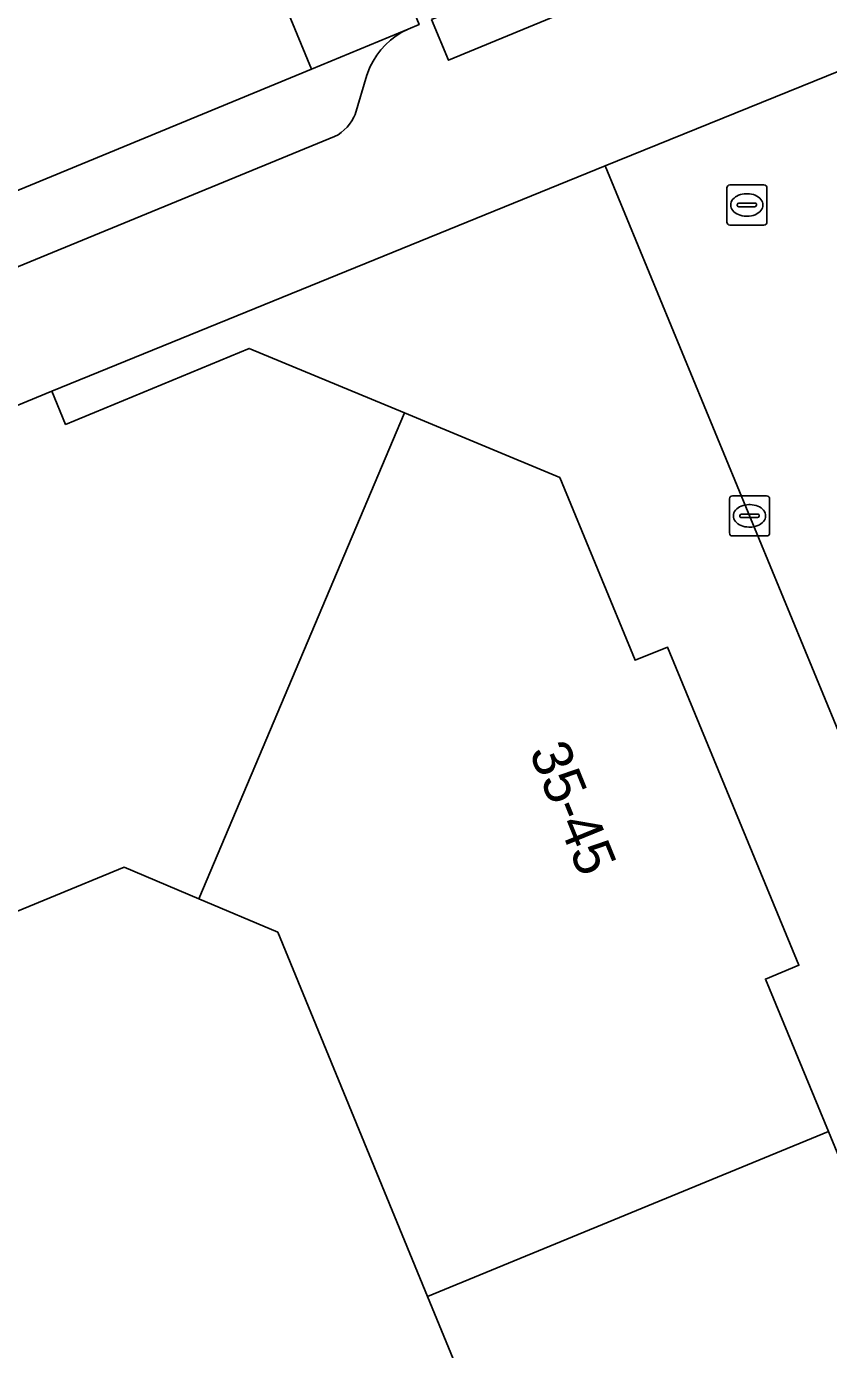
# Model space of a CAD drawing. Extents: x 160377 to 161131, y 383938 to 384853.
# Drawn here: x 160938.44 to 160958.42, y 384192.23 to 384225.19 of the extents above; entities that cross this region are included whole.
import ezdxf

# ---------------------------------------------------------------- set-up
doc = ezdxf.new("R2010")
doc.units = 0
for name, color, linetype in [('IMGEO_Erf', 7, 'Continuous'), ('IMGEO_Kolk', 7, 'Continuous'), ('IMGEO_Pand', 7, 'Continuous'), ('IMGEO_Pand_nummerreeks', 7, 'Continuous'), ('IMGEO_Parkeervlak_open', 7, 'Continuous'), ('IMGEO_Rijbaan_lokaal_open', 7, 'Continuous'), ('IMGEO_Rioolput', 7, 'Continuous'), ('IMGEO_Voetpad_open', 7, 'Continuous')]:
    doc.layers.add(name, color=color, linetype=linetype)

msp = doc.modelspace()

# ---------------------------------------------------------------- linework, layer by layer
at = {"layer": 'IMGEO_Erf'}
msp.add_lwpolyline([(160952.853, 384221.721), (160939.075, 384216.111), (160939.418, 384215.281), (160943.987, 384217.173), (160947.857, 384215.565), (160951.726, 384213.958), (160953.6, 384209.403), (160954.412, 384209.726), (160957.682, 384201.806), (160956.85, 384201.462), (160958.418, 384197.663), (160959.985, 384193.865), (160960.817, 384194.208), (160964.086, 384186.266), (160963.254, 384185.924), (160964.906, 384181.911), (160966.147, 384183.255), (160967.926, 384185.182)], close=True, dxfattribs=at)
msp.add_lwpolyline([(160954.919, 384177.801), (160948.435, 384193.555), (160944.7, 384202.631), (160942.736, 384203.462), (160940.878, 384204.248), (160931.608, 384200.432), (160929.421, 384205.729), (160928.138, 384208.837), (160926.872, 384208.321), (160928.224, 384204.957), (160928.502, 384202.578), (160930.736, 384197.407), (160927.372, 384195.459), (160924.66, 384201.737), (160916.149, 384196.809), (160916.797, 384195.689), (160912.246, 384193.053), (160914.824, 384188.599)], dxfattribs=at)
at = {"layer": 'IMGEO_Kolk'}
for p, q in [((160955.951, 384212.575), (160955.951, 384213.427)), ((160956.026, 384213.501), (160956.878, 384213.501)), ((160956.952, 384213.427), (160956.952, 384212.575)), ((160956.21, 384212.995), (160956.21, 384213.007)), ((160956.253, 384213.044), (160956.651, 384213.044)), ((160956.439, 384213.281), (160956.464, 384213.281)), ((160956.694, 384213.007), (160956.694, 384212.995)), ((160956.648, 384212.958), (160956.25, 384212.958)), ((160956.462, 384212.721), (160956.437, 384212.721)), ((160956.878, 384212.501), (160956.026, 384212.501))]:
    msp.add_line(p, q, dxfattribs=at)
for points in [[(160955.951, 384212.575), (160955.951, 384213.427)], [(160956.026, 384213.501), (160956.878, 384213.501)], [(160956.952, 384213.427), (160956.952, 384212.575)], [(160956.878, 384212.501), (160956.026, 384212.501)]]:
    msp.add_lwpolyline(points, dxfattribs=at)
for centre, radius, start, end in [((160956.028, 384213.425), 0.0765, 91.552, 178.448), ((160956.028, 384213.425), 0.0765, 91.552, 178.448), ((160956.876, 384213.425), 0.0765, 1.552, 88.448), ((160956.876, 384213.425), 0.0765, 1.552, 88.448), ((160956.25, 384213.004), 0.0403, 85.8775, 175.7526), ((160956.247, 384212.994), 0.0366, 178.938, 274.7102), ((160956.651, 384213.001), 0.043, 264.8664, 352.4533), ((160956.655, 384213.006), 0.0386, 1.7309, 96.639), ((160956.028, 384212.577), 0.0765, 181.552, 268.448), ((160956.028, 384212.577), 0.0765, 181.552, 268.448), ((160956.876, 384212.577), 0.0765, 271.552, 358.448), ((160956.876, 384212.577), 0.0765, 271.552, 358.448)]:
    msp.add_arc(centre, radius, start, end, dxfattribs=at)
for centre, major_axis, ratio, start_param, end_param in [((160956.438, 384213.001), (-0.387, 0.002), 0.722429, 4.712389, 7.853982), ((160956.463, 384213.001), (-0.39, 0.002), 0.717154, 1.570796, 4.712389)]:
    msp.add_ellipse(centre, major_axis=major_axis, ratio=ratio, start_param=start_param, end_param=end_param, dxfattribs=at)
at = {"layer": 'IMGEO_Pand'}
for points in [[(160947.857, 384215.565), (160943.987, 384217.173), (160939.418, 384215.281), (160939.075, 384216.111), (160931.184, 384212.843), (160931.527, 384212.013), (160927.513, 384210.35), (160928.138, 384208.837), (160929.421, 384205.729), (160931.608, 384200.432), (160940.878, 384204.248), (160942.736, 384203.462)], [(160947.857, 384215.565), (160942.736, 384203.462), (160944.7, 384202.631), (160948.435, 384193.555), (160958.418, 384197.663), (160956.85, 384201.462), (160957.682, 384201.806), (160954.412, 384209.726), (160953.6, 384209.403), (160951.726, 384213.958)], [(160958.418, 384197.663), (160948.435, 384193.555), (160954.919, 384177.801), (160960.283, 384180.009), (160964.906, 384181.911), (160963.254, 384185.924), (160964.086, 384186.266), (160960.817, 384194.208), (160959.985, 384193.865)]]:
    msp.add_lwpolyline(points, close=True, dxfattribs=at)
at = {"layer": 'IMGEO_Parkeervlak_open'}
msp.add_lwpolyline([(160924.939, 384213.739), (160946.118, 384222.448), (160946.203, 384222.497), (160946.284, 384222.554), (160946.359, 384222.617), (160946.429, 384222.687), (160946.491, 384222.763), (160946.547, 384222.844), (160946.595, 384222.93), (160946.627, 384222.999), (160946.921, 384223.98), (160946.934, 384224.019), (160946.998, 384224.177), (160947.076, 384224.33), (160947.167, 384224.475), (160947.271, 384224.611), (160947.387, 384224.737), (160947.513, 384224.852), (160947.65, 384224.956), (160947.795, 384225.047), (160947.947, 384225.125), (160945.541, 384224.132), (160917.395, 384212.51)], dxfattribs=at)
at = {"layer": 'IMGEO_Rijbaan_lokaal_open'}
msp.add_lwpolyline([(160946.675, 384228.983), (160945.963, 384230.709), (160943.28, 384229.61), (160943.995, 384227.877), (160945.541, 384224.132), (160947.947, 384225.125), (160948.221, 384225.238)], close=True, dxfattribs=at)
for points in [[(160917.395, 384212.51), (160945.541, 384224.132), (160943.995, 384227.877), (160936.008, 384224.58)], [(160960.333, 384224.75), (160952.853, 384221.721), (160967.926, 384185.182)]]:
    msp.add_lwpolyline(points, dxfattribs=at)
at = {"layer": 'IMGEO_Rioolput'}
for p, q in [((160955.96, 384221.246), (160956.812, 384221.246)), ((160955.885, 384220.32), (160955.885, 384221.172)), ((160956.373, 384221.026), (160956.398, 384221.026)), ((160956.886, 384221.172), (160956.886, 384220.32)), ((160956.144, 384220.74), (160956.144, 384220.752)), ((160956.582, 384220.703), (160956.184, 384220.703)), ((160956.187, 384220.789), (160956.585, 384220.789)), ((160956.628, 384220.752), (160956.628, 384220.74)), ((160956.812, 384220.246), (160955.96, 384220.246)), ((160956.396, 384220.466), (160956.371, 384220.466))]:
    msp.add_line(p, q, dxfattribs=at)
for points in [[(160955.96, 384221.246), (160956.812, 384221.246)], [(160955.885, 384220.32), (160955.885, 384221.172)], [(160956.886, 384221.172), (160956.886, 384220.32)], [(160956.812, 384220.246), (160955.96, 384220.246)]]:
    msp.add_lwpolyline(points, dxfattribs=at)
for centre, radius, start, end in [((160955.962, 384221.17), 0.0765, 91.552, 178.448), ((160955.962, 384221.17), 0.0765, 91.552, 178.448), ((160956.81, 384221.17), 0.0765, 1.552, 88.448), ((160956.81, 384221.17), 0.0765, 1.552, 88.448), ((160956.184, 384220.749), 0.0403, 85.8775, 175.7526), ((160956.181, 384220.739), 0.0366, 178.938, 274.7102), ((160956.585, 384220.746), 0.043, 264.8664, 352.4533), ((160956.589, 384220.751), 0.0386, 1.7309, 96.639), ((160955.962, 384220.322), 0.0765, 181.552, 268.448), ((160955.962, 384220.322), 0.0765, 181.552, 268.448), ((160956.81, 384220.322), 0.0765, 271.552, 358.448), ((160956.81, 384220.322), 0.0765, 271.552, 358.448)]:
    msp.add_arc(centre, radius, start, end, dxfattribs=at)
for centre, major_axis, ratio, start_param, end_param in [((160956.372, 384220.746), (-0.387, 0.002), 0.722429, 4.712389, 7.853982), ((160956.397, 384220.746), (-0.39, 0.002), 0.717154, 1.570796, 4.712389)]:
    msp.add_ellipse(centre, major_axis=major_axis, ratio=ratio, start_param=start_param, end_param=end_param, dxfattribs=at)
at = {"layer": 'IMGEO_Voetpad_open'}
for points in [[(160931.184, 384212.843), (160939.075, 384216.111), (160952.853, 384221.721), (160960.333, 384224.75), (160960.731, 384224.915), (160965.708, 384227.057), (160976.227, 384231.432), (160997.466, 384240.232)], [(160956.543, 384227.491), (160948.956, 384224.352), (160948.535, 384225.368)], [(160948.221, 384225.238), (160947.947, 384225.125), (160947.795, 384225.047), (160947.65, 384224.956), (160947.513, 384224.852), (160947.387, 384224.737), (160947.271, 384224.611), (160947.167, 384224.475), (160947.076, 384224.33), (160946.998, 384224.177), (160946.934, 384224.019), (160946.921, 384223.98), (160946.627, 384222.999), (160946.595, 384222.93), (160946.547, 384222.844), (160946.491, 384222.763), (160946.429, 384222.687), (160946.359, 384222.617), (160946.284, 384222.554), (160946.203, 384222.497), (160946.118, 384222.448), (160924.939, 384213.739)]]:
    msp.add_lwpolyline(points, dxfattribs=at)
msp.add_lwpolyline([(160948.535, 384225.368), (160948.956, 384224.352), (160956.543, 384227.491), (160956.122, 384228.506)], close=True, dxfattribs=at)

# ---------------------------------------------------------------- texts
at = {"layer": 'IMGEO_Pand_nummerreeks'}
msp.add_text('35-45', height=1, rotation=292.1853, dxfattribs=at).set_placement((160950.953, 384207.127))

doc.saveas('drawing.dxf')
